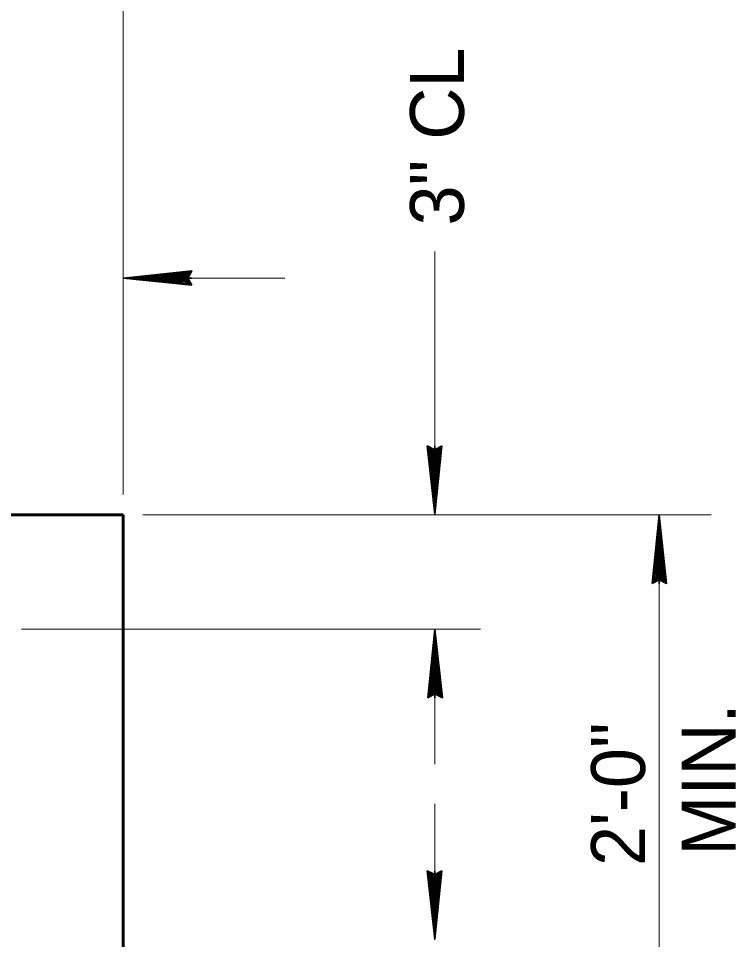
# Model space of a CAD drawing. Extents: x 4.49 to 7.69, y 0.28 to 2.27.
# Drawn here: x 6.2187 to 6.3296, y 1.4317 to 1.5741 of the extents above; entities that cross this region are included whole.
import ezdxf

# ---------------------------------------------------------------- set-up
doc = ezdxf.new("R2010")
doc.units = 0
doc.header["$LTSCALE"] = 0.0033
doc.layers.add('1', color=7, linetype='Continuous', lineweight=35)

msp = doc.modelspace()

# ---------------------------------------------------------------- linework, layer by layer
at = {"layer": '1', "lineweight": 13}
for p, q in [((6.234917, 1.5005), (6.234917, 1.659167)), ((6.283083, 1.507333), (6.283083, 1.538083)), ((6.244833, 1.533917), (6.259917, 1.533917)), ((6.237917, 1.497333), (6.325833, 1.497333)), ((6.31775, 1.496667), (6.31775, 1.414)), ((6.219167, 1.479667), (6.290167, 1.479667)), ((6.283083, 1.458833), (6.283083, 1.479667)), ((6.283083, 1.431833), (6.283083, 1.452667))]:
    msp.add_line(p, q, dxfattribs=at)
at = {"layer": '1'}
for p, q in [((6.24525, 1.535), (6.237917, 1.534167)), ((6.24525, 1.534833), (6.237917, 1.534083)), ((6.2455, 1.533917), (6.234917, 1.533917)), ((6.24525, 1.533083), (6.237417, 1.534083)), ((6.24525, 1.533083), (6.237417, 1.533917)), ((6.24525, 1.532917), (6.237417, 1.533833)), ((6.24525, 1.532917), (6.237417, 1.533833)), ((6.24525, 1.533), (6.237417, 1.533833)), ((6.24525, 1.53475), (6.237917, 1.533917)), ((6.245333, 1.534583), (6.238, 1.533833)), ((6.282417, 1.507833), (6.283167, 1.5005)), ((6.283083, 1.508), (6.283083, 1.497417)), ((6.282, 1.50775), (6.282833, 1.500417)), ((6.282167, 1.50775), (6.282917, 1.500417)), ((6.28225, 1.50775), (6.283083, 1.500417)), ((6.283917, 1.50775), (6.282917, 1.499917)), ((6.283917, 1.50775), (6.283083, 1.499917)), ((6.284083, 1.50775), (6.283167, 1.499917)), ((6.284083, 1.50775), (6.283167, 1.499917)), ((6.284, 1.50775), (6.283167, 1.499917)), ((6.31775, 1.48675), (6.31775, 1.497333)), ((6.31675, 1.487), (6.317667, 1.494833)), ((6.31675, 1.487), (6.317667, 1.494833)), ((6.316833, 1.487), (6.317667, 1.494833)), ((6.316917, 1.487), (6.31775, 1.494833)), ((6.316917, 1.487), (6.317917, 1.494833)), ((6.318417, 1.486917), (6.317667, 1.49425)), ((6.318583, 1.487), (6.31775, 1.494333)), ((6.318667, 1.487), (6.317917, 1.494333)), ((6.318833, 1.487), (6.318, 1.494333)), ((6.283083, 1.469083), (6.283083, 1.479667)), ((6.282083, 1.469333), (6.283, 1.477167)), ((6.282083, 1.469333), (6.283, 1.477167)), ((6.282167, 1.469333), (6.283, 1.477167)), ((6.28225, 1.469333), (6.283083, 1.477167)), ((6.28225, 1.469333), (6.28325, 1.477167)), ((6.28375, 1.46925), (6.283, 1.476583)), ((6.283917, 1.469333), (6.283083, 1.476667)), ((6.284, 1.469333), (6.28325, 1.476667)), ((6.284167, 1.469333), (6.283333, 1.476667)), ((6.283083, 1.442333), (6.283083, 1.43175)), ((6.282, 1.442083), (6.282833, 1.43475)), ((6.282167, 1.442083), (6.282917, 1.43475)), ((6.28225, 1.442083), (6.283083, 1.43475)), ((6.282417, 1.442167), (6.283167, 1.434833)), ((6.283917, 1.442083), (6.282917, 1.43425)), ((6.283917, 1.442083), (6.283083, 1.43425)), ((6.284083, 1.442083), (6.283167, 1.43425)), ((6.284083, 1.442083), (6.283167, 1.43425)), ((6.284, 1.442083), (6.283167, 1.43425))]:
    msp.add_line(p, q, dxfattribs=at)
at = {"layer": '1', "lineweight": 60}
for points in [[(6.109917, 1.6015), (6.109917, 1.497333), (6.234917, 1.497333)], [(5.81825, 1.497333), (5.81825, 1.414), (6.234917, 1.414), (6.234917, 1.497333)]]:
    msp.add_lwpolyline(points, dxfattribs=at)
at = {"layer": '1'}
for points in [[(6.2455, 1.532833), (6.234917, 1.533917), (6.2455, 1.535083), (6.244917, 1.533917)], [(6.24475, 1.533833), (6.240083, 1.53375), (6.240083, 1.533833), (6.241, 1.533833), (6.24475, 1.53375), (6.24175, 1.533667), (6.244917, 1.533583), (6.242667, 1.5335), (6.244917, 1.533417), (6.241417, 1.533667), (6.23675, 1.533833), (6.237667, 1.534083), (6.236417, 1.534083), (6.24475, 1.534083), (6.242333, 1.53425), (6.244917, 1.53425), (6.239583, 1.533833), (6.244917, 1.5345)], [(6.284167, 1.508), (6.283083, 1.497417), (6.281917, 1.508), (6.283083, 1.507417)], [(6.283167, 1.50725), (6.28325, 1.502583), (6.283167, 1.502583), (6.283167, 1.5035), (6.28325, 1.50725), (6.283333, 1.50425), (6.283417, 1.507417), (6.2835, 1.505167), (6.283583, 1.507417), (6.283333, 1.503917), (6.283167, 1.49925), (6.282917, 1.500167), (6.282917, 1.498917), (6.282917, 1.50725), (6.28275, 1.504833), (6.28275, 1.507417), (6.283167, 1.502083), (6.2825, 1.507417)], [(6.316667, 1.48675), (6.31775, 1.497333), (6.318917, 1.48675), (6.31775, 1.487333)], [(6.317667, 1.4875), (6.317583, 1.492167), (6.317667, 1.492167), (6.317667, 1.49125), (6.317583, 1.4875), (6.3175, 1.4905), (6.317417, 1.487333), (6.317333, 1.489583), (6.31725, 1.487333), (6.3175, 1.490833), (6.317667, 1.4955), (6.317917, 1.494583), (6.317917, 1.495833), (6.317917, 1.4875), (6.318083, 1.489917), (6.318083, 1.487333), (6.317667, 1.492667), (6.318333, 1.487333)], [(6.282, 1.469083), (6.283083, 1.479667), (6.28425, 1.469083), (6.283083, 1.469667)], [(6.283, 1.469833), (6.282917, 1.4745), (6.283, 1.4745), (6.283, 1.473583), (6.282917, 1.469833), (6.282833, 1.472833), (6.28275, 1.469667), (6.282667, 1.471917), (6.282583, 1.469667), (6.282833, 1.473167), (6.283, 1.477833), (6.28325, 1.476917), (6.28325, 1.478167), (6.28325, 1.469833), (6.283417, 1.47225), (6.283417, 1.469667), (6.283, 1.475), (6.283667, 1.469667)], [(6.284167, 1.442333), (6.283083, 1.43175), (6.281917, 1.442333), (6.283083, 1.44175)], [(6.283167, 1.441583), (6.28325, 1.436917), (6.283167, 1.436917), (6.283167, 1.437833), (6.28325, 1.441583), (6.283333, 1.438583), (6.283417, 1.44175), (6.2835, 1.4395), (6.283583, 1.44175), (6.283333, 1.43825), (6.283167, 1.433583), (6.282917, 1.4345), (6.282917, 1.43325), (6.282917, 1.441583), (6.28275, 1.439167), (6.28275, 1.44175), (6.283167, 1.436417), (6.2825, 1.44175)]]:
    msp.add_lwpolyline(points, close=True, dxfattribs=at)
for points in [[(6.24475, 1.533833), (6.245167, 1.533083), (6.244917, 1.533333), (6.24475, 1.533667), (6.2445, 1.533583), (6.244667, 1.53325), (6.244833, 1.534), (6.245, 1.5345), (6.24525, 1.534917)], [(6.283167, 1.50725), (6.283917, 1.507667), (6.283667, 1.507417), (6.283333, 1.50725), (6.283417, 1.507), (6.28375, 1.507167), (6.283, 1.507333), (6.2825, 1.5075), (6.282083, 1.50775)], [(6.317667, 1.4875), (6.316917, 1.487083), (6.317167, 1.487333), (6.3175, 1.4875), (6.317417, 1.48775), (6.317083, 1.487583), (6.317833, 1.487417), (6.318333, 1.48725), (6.31875, 1.487)], [(6.283, 1.469833), (6.28225, 1.469417), (6.2825, 1.469667), (6.282833, 1.469833), (6.28275, 1.470083), (6.282417, 1.469917), (6.283167, 1.46975), (6.283667, 1.469583), (6.284083, 1.469333)], [(6.283167, 1.441583), (6.283917, 1.442), (6.283667, 1.44175), (6.283333, 1.441583), (6.283417, 1.441333), (6.28375, 1.4415), (6.283, 1.441667), (6.2825, 1.441833), (6.282083, 1.442083)]]:
    msp.add_lwpolyline(points, dxfattribs=at)

# ---------------------------------------------------------------- texts
for s, height, p in [('3" CL', 0.008334, (6.287583, 1.542083)), ('MIN.', 0.008334, (6.329583, 1.444667)), ('2\'-0"', 0.008333, (6.315583, 1.443083))]:
    msp.add_text(s, height=height, rotation=90, dxfattribs=at).set_placement(p)

doc.saveas('drawing.dxf')
